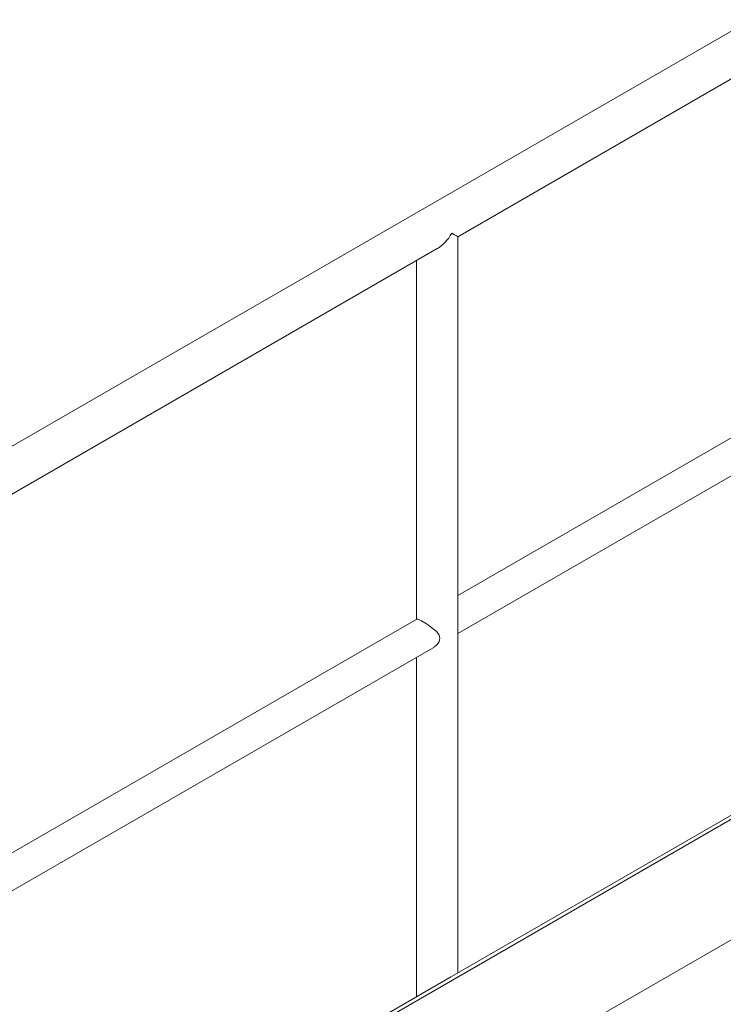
# Model space of a CAD drawing. Header units: millimetres. Extents: x 450 to 25135, y 150 to 17673.
# Tile 453 of 463: x 17989 to 18705, y 15419 to 16419. Entities that reach past the tile are written whole.
import ezdxf

# ---------------------------------------------------------------- set-up
doc = ezdxf.new("R2010")
doc.units = ezdxf.units.MM
doc.linetypes.add('SLD-Continua', pattern=[0])
doc.layers.add('OCULTA', color=8, linetype='SLD-Continua')

msp = doc.modelspace()

# ---------------------------------------------------------------- linework, layer by layer
at = {"layer": 'OCULTA', "linetype": 'SLD-Continua', "lineweight": 18, "ltscale": 30}
for p, q in [((19381.4, 16793.7), (17931.8, 15957.1)), ((18434.8, 16198.7), (18920.5, 16479.1)), ((18434.8, 15807.8), (18434.8, 16198.7)), ((17952.9, 15920.6), (18413.8, 16186.6)), ((18392.7, 16174.4), (18392.7, 15809.7)), ((18899.8, 16102.4), (18434.8, 15834)), ((18434.8, 15795.5), (18916.5, 16073.5)), ((19445.7, 16029.8), (17925.4, 15152.4)), ((18393.1, 15809.9), (17928.1, 15541.6)), ((18434.8, 15450.5), (18434.8, 15796.5)), ((17928.1, 15503), (18409.8, 15781)), ((18392.7, 15771.2), (18392.7, 15426.2)), ((17925.4, 15029.9), (19164.5, 15745)), ((18935.2, 15739.3), (18428.9, 15447)), ((18428.5, 15446.8), (17922.1, 15154.6))]:
    msp.add_line(p, q, dxfattribs=at)
at = {"layer": 'OCULTA', "linetype": 'SLD-Continua', "lineweight": 18, "ltscale": 30, "flags": 128}
for points in [[(18393.1, 15809.9), (18393.2, 15810), (18394, 15810), (18395.3, 15809.5), (18396.4, 15809), (18397.8, 15808.2), (18399.4, 15807.3), (18401.2, 15806.2), (18403, 15805.1), (18404.9, 15803.9), (18406.8, 15802.5), (18408.8, 15801), (18411, 15799.3), (18413, 15797.4), (18414.5, 15795.7), (18415.7, 15793.8), (18416.3, 15792.3), (18416.5, 15790.5)], [(18434.7, 15801), (18434.7, 15802.7), (18434.7, 15804.5), (18434.8, 15807), (18434.8, 15808.7)], [(18416.5, 15790.5), (18416.3, 15789), (18415.8, 15787.4), (18414.7, 15785.5), (18413.3, 15783.8), (18411, 15781.8), (18409.7, 15781.1)]]:
    msp.add_lwpolyline(points, dxfattribs=at)
at = {"layer": 'OCULTA', "linetype": 'SLD-Continua', "lineweight": 18, "ltscale": 900}
msp.add_arc((18498.2, 15801), 63.5, 180.012, 184.0979, dxfattribs=at)
for major_axis, ratio, start_param, end_param in [((14.9, 25.8), 0.577299, 3.926858, 4.712522), ((21.1, -12.2), 0.000231, 0.000133, 0.785531)]:
    msp.add_ellipse((18413.8, 16210.9), major_axis=major_axis, ratio=ratio, start_param=start_param, end_param=end_param, dxfattribs=at)

doc.saveas('drawing.dxf')
